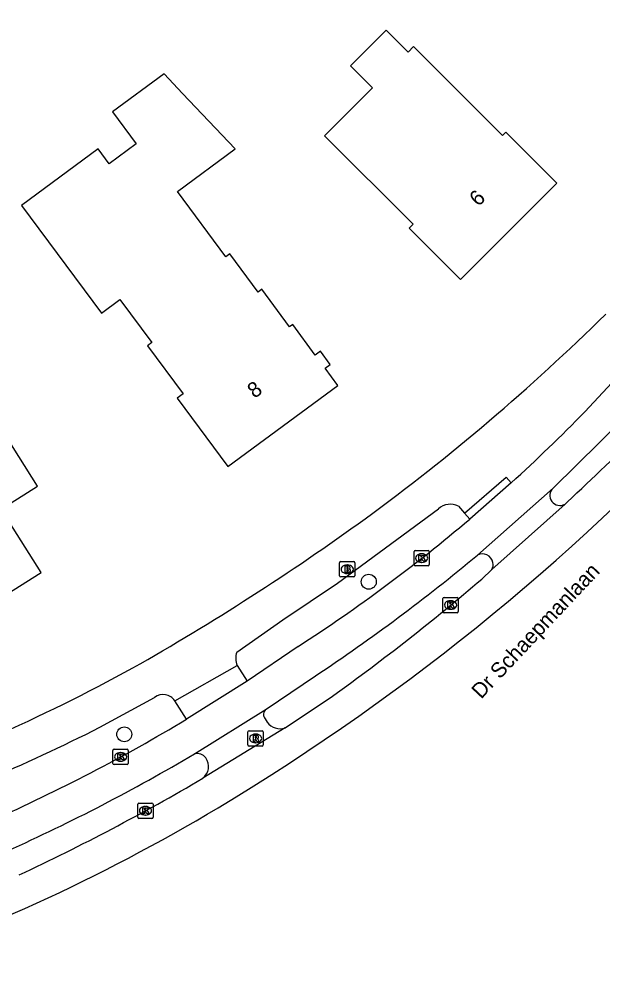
# Model space of a CAD drawing. Extents: x 161354 to 161876, y 382161 to 382804.
# Drawn here: x 161640.6 to 161678.8, y 382168.5 to 382231.2 of the extents above; entities that cross this region are included whole.
import ezdxf

# ---------------------------------------------------------------- set-up
doc = ezdxf.new("R2010")
doc.units = 0
for name, color, linetype in [('IMGEO_Boom', 7, 'Continuous'), ('IMGEO_Brandkraan', 7, 'Continuous'), ('IMGEO_Fietspad_gesloten', 7, 'Continuous'), ('IMGEO_Kolk', 7, 'Continuous'), ('IMGEO_Openbare_ruimte_label', 7, 'Continuous'), ('IMGEO_Pand', 7, 'Continuous'), ('IMGEO_Pand_nummerreeks', 7, 'Continuous'), ('IMGEO_Parkeervlak_gesloten', 7, 'Continuous'), ('IMGEO_Rijbaan_lokaal_gesloten', 7, 'Continuous'), ('IMGEO_Rioolput', 7, 'Continuous'), ('IMGEO_Voetpad_open', 7, 'Continuous')]:
    doc.layers.add(name, color=color, linetype=linetype)

msp = doc.modelspace()

# ---------------------------------------------------------------- linework, layer by layer
at = {"layer": 'IMGEO_Boom'}
for centre in [(161663.485, 382194.441), (161647.489, 382184.463)]:
    msp.add_circle(centre, 0.489, dxfattribs=at)
at = {"layer": 'IMGEO_Brandkraan'}
for p, q in [((161661.572, 382194.833), (161661.572, 382195.685)), ((161661.647, 382195.759), (161662.499, 382195.759)), ((161662.06, 382195.539), (161662.085, 382195.539)), ((161662.573, 382195.685), (161662.573, 382194.833)), ((161662.499, 382194.759), (161661.647, 382194.759)), ((161662.083, 382194.979), (161662.058, 382194.979))]:
    msp.add_line(p, q, dxfattribs=at)
for points in [[(161661.572, 382194.833), (161661.572, 382195.685)], [(161661.647, 382195.759), (161662.499, 382195.759)], [(161661.92, 382195.459), (161661.92, 382195.059), (161662.133, 382195.059)], [(161662.151, 382195.459), (161661.92, 382195.459)], [(161662.099, 382195.378), (161662.045, 382195.378), (161662.045, 382195.302)], [(161662.045, 382195.302), (161662.098, 382195.302)], [(161662.573, 382195.685), (161662.573, 382194.833)], [(161662.499, 382194.759), (161661.647, 382194.759)], [(161662.107, 382195.226), (161662.045, 382195.226), (161662.045, 382195.145)], [(161662.045, 382195.145), (161662.107, 382195.145)]]:
    msp.add_lwpolyline(points, dxfattribs=at)
for centre, radius, start, end in [((161661.649, 382195.683), 0.0765, 91.55205, 178.44795), ((161661.649, 382195.683), 0.0765, 91.55205, 178.44795), ((161662.1, 382195.34), 0.0379, 267.82845, 90.93552), ((161662.155, 382195.314), 0.145, 59.4692, 91.53667), ((161662.18, 382195.361), 0.0922, 285.51372, 58.15012), ((161662.497, 382195.683), 0.0765, 1.55205, 88.44795), ((161662.497, 382195.683), 0.0765, 1.55205, 88.44795), ((161661.649, 382194.835), 0.0765, 181.55205, 268.44795), ((161661.649, 382194.835), 0.0765, 181.55205, 268.44795), ((161662.108, 382195.185), 0.0404, 269.87594, 90.50774), ((161662.139, 382195.31), 0.251, 268.66757, 293.53466), ((161662.185, 382195.169), 0.105, 301.31148, 78.98903), ((161662.497, 382194.835), 0.0765, 271.55205, 358.44795), ((161662.497, 382194.835), 0.0765, 271.55205, 358.44795)]:
    msp.add_arc(centre, radius, start, end, dxfattribs=at)
for centre, major_axis, ratio, start_param, end_param in [((161662.059, 382195.259), (-0.387, 0.002), 0.722429, 4.712389, 7.853982), ((161662.084, 382195.259), (-0.39, 0.002), 0.717154, 1.570796, 4.712389)]:
    msp.add_ellipse(centre, major_axis=major_axis, ratio=ratio, start_param=start_param, end_param=end_param, dxfattribs=at)
at = {"layer": 'IMGEO_Fietspad_gesloten'}
for points in [[(161721.055, 382252.476), (161718.748, 382250), (161717.72, 382248.896), (161713.749, 382244.575), (161702.468, 382232.355), (161698.611, 382228.171), (161687.131, 382215.807), (161684.672, 382213.135), (161677.621, 382205.564)], [(161675.538, 382200.57), (161680.121, 382205.08), (161685.018, 382210.269)], [(161672.801, 382200.915), (161670.086, 382198.539)], [(161670.585, 382196.187), (161675.538, 382200.57)], [(161658.855, 382190.198), (161655.54, 382187.945)], [(161655.54, 382187.945), (161651.563, 382185.45)], [(161656.765, 382186.098), (161660.007, 382188.299)], [(161652.085, 382183.184), (161656.765, 382186.098)]]:
    msp.add_lwpolyline(points, dxfattribs=at)
for centre, radius, start, end in [((161599.315, 382281.928), 109.377, 312.21115, 315.71968), ((161599.741, 382281.526), 108.79, 302.91398, 310.28683), ((161595.328, 382286.072), 117.231, 303.48559, 309.93809), ((161590.684, 382287.002), 118.402, 294.00068, 300.94195), ((161589.217, 382289.524), 123.534, 294.19262, 300.59138)]:
    msp.add_arc(centre, radius, start, end, dxfattribs=at)
at = {"layer": 'IMGEO_Kolk'}
for p, q in [((161666.443, 382195.565), (161666.443, 382196.417)), ((161666.518, 382196.491), (161667.37, 382196.491)), ((161666.931, 382196.271), (161666.956, 382196.271)), ((161667.444, 382196.417), (161667.444, 382195.565)), ((161667.37, 382195.491), (161666.518, 382195.491)), ((161666.954, 382195.711), (161666.929, 382195.711)), ((161668.412, 382193.42), (161669.264, 382193.42)), ((161668.337, 382192.494), (161668.337, 382193.346)), ((161668.825, 382193.2), (161668.85, 382193.2)), ((161669.338, 382193.346), (161669.338, 382192.494)), ((161669.264, 382192.42), (161668.412, 382192.42)), ((161668.848, 382192.64), (161668.823, 382192.64)), ((161646.751, 382182.559), (161646.751, 382183.411)), ((161646.826, 382183.485), (161647.678, 382183.485)), ((161647.752, 382183.411), (161647.752, 382182.559)), ((161647.239, 382183.265), (161647.264, 382183.265)), ((161647.678, 382182.485), (161646.826, 382182.485)), ((161647.262, 382182.705), (161647.237, 382182.705)), ((161648.377, 382179.038), (161648.377, 382179.89)), ((161648.452, 382179.964), (161649.304, 382179.964)), ((161648.865, 382179.744), (161648.89, 382179.744)), ((161649.378, 382179.89), (161649.378, 382179.038)), ((161648.888, 382179.184), (161648.863, 382179.184)), ((161649.304, 382178.964), (161648.452, 382178.964))]:
    msp.add_line(p, q, dxfattribs=at)
for points in [[(161666.443, 382195.565), (161666.443, 382196.417)], [(161666.518, 382196.491), (161667.37, 382196.491)], [(161666.764, 382196.191), (161666.887, 382196.191), (161666.887, 382196.04), (161667.017, 382196.191), (161667.181, 382196.191), (161667.035, 382196.04), (161667.188, 382195.791), (161667.036, 382195.791), (161666.951, 382195.955), (161666.887, 382195.888), (161666.887, 382195.791), (161666.764, 382195.791), (161666.764, 382196.191)], [(161667.444, 382196.417), (161667.444, 382195.565)], [(161667.37, 382195.491), (161666.518, 382195.491)], [(161668.412, 382193.42), (161669.264, 382193.42)], [(161668.337, 382192.494), (161668.337, 382193.346)], [(161668.658, 382193.12), (161668.781, 382193.12), (161668.781, 382192.969), (161668.911, 382193.12), (161669.075, 382193.12), (161668.929, 382192.969), (161669.082, 382192.72), (161668.93, 382192.72), (161668.845, 382192.884), (161668.781, 382192.817), (161668.781, 382192.72), (161668.658, 382192.72), (161668.658, 382193.12)], [(161669.338, 382193.346), (161669.338, 382192.494)], [(161669.264, 382192.42), (161668.412, 382192.42)], [(161646.751, 382182.559), (161646.751, 382183.411)], [(161646.826, 382183.485), (161647.678, 382183.485)], [(161647.752, 382183.411), (161647.752, 382182.559)], [(161647.072, 382183.185), (161647.195, 382183.185), (161647.195, 382183.034), (161647.325, 382183.185), (161647.489, 382183.185), (161647.343, 382183.034), (161647.496, 382182.785), (161647.344, 382182.785), (161647.259, 382182.949), (161647.195, 382182.882), (161647.195, 382182.785), (161647.072, 382182.785), (161647.072, 382183.185)], [(161647.678, 382182.485), (161646.826, 382182.485)], [(161648.377, 382179.038), (161648.377, 382179.89)], [(161648.452, 382179.964), (161649.304, 382179.964)], [(161648.698, 382179.664), (161648.821, 382179.664), (161648.821, 382179.513), (161648.951, 382179.664), (161649.115, 382179.664), (161648.969, 382179.513), (161649.122, 382179.264), (161648.97, 382179.264), (161648.885, 382179.428), (161648.821, 382179.361), (161648.821, 382179.264), (161648.698, 382179.264), (161648.698, 382179.664)], [(161649.378, 382179.89), (161649.378, 382179.038)], [(161649.304, 382178.964), (161648.452, 382178.964)]]:
    msp.add_lwpolyline(points, dxfattribs=at)
for centre, start, end in [((161666.52, 382196.415), 91.55205, 178.44795), ((161666.52, 382196.415), 91.55205, 178.44795), ((161667.368, 382196.415), 1.55205, 88.44795), ((161667.368, 382196.415), 1.55205, 88.44795), ((161666.52, 382195.567), 181.55205, 268.44795), ((161666.52, 382195.567), 181.55205, 268.44795), ((161667.368, 382195.567), 271.55205, 358.44795), ((161667.368, 382195.567), 271.55205, 358.44795), ((161668.414, 382193.344), 91.55205, 178.44795), ((161668.414, 382193.344), 91.55205, 178.44795), ((161669.262, 382193.344), 1.55205, 88.44795), ((161669.262, 382193.344), 1.55205, 88.44795), ((161668.414, 382192.496), 181.55205, 268.44795), ((161668.414, 382192.496), 181.55205, 268.44795), ((161669.262, 382192.496), 271.55205, 358.44795), ((161669.262, 382192.496), 271.55205, 358.44795), ((161646.828, 382183.409), 91.55205, 178.44795), ((161646.828, 382183.409), 91.55205, 178.44795), ((161647.676, 382183.409), 1.55205, 88.44795), ((161647.676, 382183.409), 1.55205, 88.44795), ((161646.828, 382182.561), 181.55205, 268.44795), ((161646.828, 382182.561), 181.55205, 268.44795), ((161647.676, 382182.561), 271.55205, 358.44795), ((161647.676, 382182.561), 271.55205, 358.44795), ((161648.454, 382179.888), 91.55205, 178.44795), ((161648.454, 382179.888), 91.55205, 178.44795), ((161649.302, 382179.888), 1.55205, 88.44795), ((161649.302, 382179.888), 1.55205, 88.44795), ((161648.454, 382179.04), 181.55205, 268.44795), ((161648.454, 382179.04), 181.55205, 268.44795), ((161649.302, 382179.04), 271.55205, 358.44795), ((161649.302, 382179.04), 271.55205, 358.44795)]:
    msp.add_arc(centre, 0.0765, start, end, dxfattribs=at)
for centre, major_axis, ratio, start_param, end_param in [((161666.93, 382195.991), (-0.387, 0.002), 0.722429, 4.712389, 7.853982), ((161666.955, 382195.991), (-0.39, 0.002), 0.717154, 1.570796, 4.712389), ((161668.824, 382192.92), (-0.387, 0.002), 0.722429, 4.712389, 7.853982), ((161668.849, 382192.92), (-0.39, 0.002), 0.717154, 1.570796, 4.712389), ((161647.238, 382182.985), (-0.387, 0.002), 0.722429, 4.712389, 7.853982), ((161647.263, 382182.985), (-0.39, 0.002), 0.717154, 1.570796, 4.712389), ((161648.864, 382179.464), (-0.387, 0.002), 0.722429, 4.712389, 7.853982), ((161648.889, 382179.464), (-0.39, 0.002), 0.717154, 1.570796, 4.712389)]:
    msp.add_ellipse(centre, major_axis=major_axis, ratio=ratio, start_param=start_param, end_param=end_param, dxfattribs=at)
at = {"layer": 'IMGEO_Pand'}
for points in [[(161666.418, 382229.443), (161666.06, 382229.085), (161664.63, 382230.516), (161662.296, 382228.182), (161663.733, 382226.745), (161660.598, 382223.612), (161666.379, 382217.831), (161666.118, 382217.569), (161669.486, 382214.201), (161675.788, 382220.504), (161672.441, 382223.849), (161672.227, 382223.635), (161666.418, 382229.443)], [(161654.392, 382215.894), (161654.127, 382215.698), (161650.973, 382219.97), (161654.738, 382222.751), (161651.301, 382226.382), (161650.091, 382227.659), (161646.719, 382225.168), (161648.259, 382223.083), (161646.505, 382221.78), (161645.774, 382222.765), (161640.777, 382219.052), (161646.004, 382212.018), (161647.202, 382212.909), (161649.293, 382210.095), (161649.012, 382209.883), (161651.35, 382206.73), (161650.958, 382206.439), (161654.267, 382201.977), (161661.452, 382207.284), (161660.621, 382208.411), (161660.951, 382208.655), (161660.316, 382209.516), (161659.979, 382209.267), (161658.506, 382211.262), (161658.305, 382211.114), (161656.494, 382213.568), (161656.245, 382213.384), (161654.392, 382215.894)], [(161637.719, 382192.315), (161642.061, 382195.052), (161639.449, 382199.198), (161641.81, 382200.686), (161637.651, 382207.285)]]:
    msp.add_lwpolyline(points, dxfattribs=at)
at = {"layer": 'IMGEO_Parkeervlak_gesloten'}
for points in [[(161676.322, 382199.52), (161676.482, 382199.667)], [(161670.869, 382194.617), (161671.534, 382195.238)], [(161658.013, 382184.891), (161661.118, 382186.962)]]:
    msp.add_lwpolyline(points, dxfattribs=at)
for centre, radius, start, end in [((161506.2, 382381.862), 249.381, 313.06418, 316.19944), ((161575.989, 382305.438), 145.888, 305.69853, 310.56868), ((161577.94, 382308.949), 147.646, 295.11915, 300.38929)]:
    msp.add_arc(centre, radius, start, end, dxfattribs=at)
at = {"layer": 'IMGEO_Rijbaan_lokaal_gesloten'}
for centre, radius, start, end in [((161576.749, 382307.793), 149.426, 300.96415, 317.8048), ((161591.792, 382282.869), 120.314, 288.14375, 300.92824)]:
    msp.add_arc(centre, radius, start, end, dxfattribs=at)
at = {"layer": 'IMGEO_Rioolput'}
for p, q in [((161655.657, 382184.695), (161656.509, 382184.695)), ((161655.582, 382183.769), (161655.582, 382184.621)), ((161656.07, 382184.475), (161656.095, 382184.475)), ((161656.583, 382184.621), (161656.583, 382183.769)), ((161656.509, 382183.695), (161655.657, 382183.695)), ((161656.093, 382183.915), (161656.068, 382183.915))]:
    msp.add_line(p, q, dxfattribs=at)
for points in [[(161655.657, 382184.695), (161656.509, 382184.695)], [(161655.582, 382183.769), (161655.582, 382184.621)], [(161656.171, 382184.393), (161655.919, 382184.395), (161655.919, 382183.995)], [(161655.919, 382183.995), (161656.043, 382183.995), (161656.043, 382184.157), (161656.054, 382184.157)], [(161656.097, 382184.314), (161656.043, 382184.314), (161656.043, 382184.233)], [(161656.043, 382184.233), (161656.095, 382184.233)], [(161656.101, 382184.128), (161656.172, 382183.995), (161656.312, 382183.995), (161656.247, 382184.121)], [(161656.583, 382184.621), (161656.583, 382183.769)], [(161656.509, 382183.695), (161655.657, 382183.695)]]:
    msp.add_lwpolyline(points, dxfattribs=at)
for centre, radius, start, end in [((161655.659, 382184.619), 0.0765, 91.55205, 178.44795), ((161655.659, 382184.619), 0.0765, 91.55205, 178.44795), ((161656.507, 382184.619), 0.0765, 1.55205, 88.44795), ((161656.507, 382184.619), 0.0765, 1.55205, 88.44795), ((161656.053, 382184.104), 0.0533, 26.02933, 88.69889), ((161656.079, 382184.422), 0.19, 274.7715, 282.96867), ((161656.103, 382184.218), 0.0964, 77.00612, 93.18647), ((161656.117, 382184.275), 0.0378, 276.66336, 79.67722), ((161656.17, 382184.283), 0.109, 350.36119, 89.41601), ((161656.168, 382184.283), 0.112, 277.58423, 350.98172), ((161656.152, 382184.068), 0.108, 29.51342, 73.79051), ((161655.659, 382183.771), 0.0765, 181.55205, 268.44795), ((161655.659, 382183.771), 0.0765, 181.55205, 268.44795), ((161656.507, 382183.771), 0.0765, 271.55205, 358.44795), ((161656.507, 382183.771), 0.0765, 271.55205, 358.44795)]:
    msp.add_arc(centre, radius, start, end, dxfattribs=at)
for centre, major_axis, ratio, start_param, end_param in [((161656.069, 382184.195), (-0.387, 0.002), 0.722429, 4.712389, 7.853982), ((161656.094, 382184.195), (-0.39, 0.002), 0.717154, 1.570796, 4.712389)]:
    msp.add_ellipse(centre, major_axis=major_axis, ratio=ratio, start_param=start_param, end_param=end_param, dxfattribs=at)
at = {"layer": 'IMGEO_Voetpad_open'}
for points in [[(161669.745, 382198.935), (161672.475, 382201.293), (161672.801, 382200.915)], [(161654.843, 382189.846), (161657.867, 382191.948), (161661.443, 382194.342), (161668.038, 382199.219)], [(161669.346, 382199.384), (161669.745, 382198.935)], [(161676.322, 382199.52), (161671.534, 382195.238)], [(161670.086, 382198.539), (161669.745, 382198.935)], [(161650.793, 382186.656), (161654.875, 382188.965)], [(161654.875, 382188.965), (161655.54, 382187.945)], [(161645.893, 382184.921), (161649.478, 382186.875)], [(161651.563, 382185.45), (161650.793, 382186.656)], [(161656.716, 382185.468), (161656.848, 382185.254)], [(161658.013, 382184.891), (161652.63, 382181.589)]]:
    msp.add_lwpolyline(points, dxfattribs=at)
for centre, radius, start, end in [((161579.426, 382313.05), 141.895, 306.20406, 314.55586), ((161675.987, 382200.088), 0.659, 132.93564, 300.55931), ((161668.817, 382198.312), 1.196, 63.73876, 130.64065), ((161566.283, 382332.93), 165.703, 299.56559, 305.81104), ((161670.906, 382195.547), 0.716, 12.04068, 116.59342), ((161670.965, 382195.562), 0.655, 330.32477, 11.80708), ((161656.098, 382189.45), 1.316, 162.5047, 201.6557), ((161590.072, 382294.659), 120.691, 288.99579, 298.7071), ((161650.034, 382186.154), 0.91, 33.46031, 127.62918), ((161657.032, 382185.76), 0.431, 128.38206, 222.72317), ((161587.822, 382300.35), 129.214, 289.37205, 296.70653), ((161657.672, 382185.848), 1.016, 215.76991, 289.61728), ((161652.261, 382182.505), 0.702, 36.37553, 104.5423), ((161652.034, 382182.357), 0.972, 307.79849, 35.45983)]:
    msp.add_arc(centre, radius, start, end, dxfattribs=at)

# ---------------------------------------------------------------- texts
at = {"layer": 'IMGEO_Openbare_ruimte_label'}
msp.add_text('Dr Schaepmanlaan', height=1, rotation=46.82409, dxfattribs=at).set_placement((161670.834, 382186.727))
at = {"layer": 'IMGEO_Pand_nummerreeks'}
for s, rotation, p in [('6', 45.00454, (161670.66, 382218.939)), ('8', 36.44585, (161656.009, 382206.398))]:
    msp.add_text(s, height=1, rotation=rotation, dxfattribs=at).set_placement(p)

doc.saveas('drawing.dxf')
